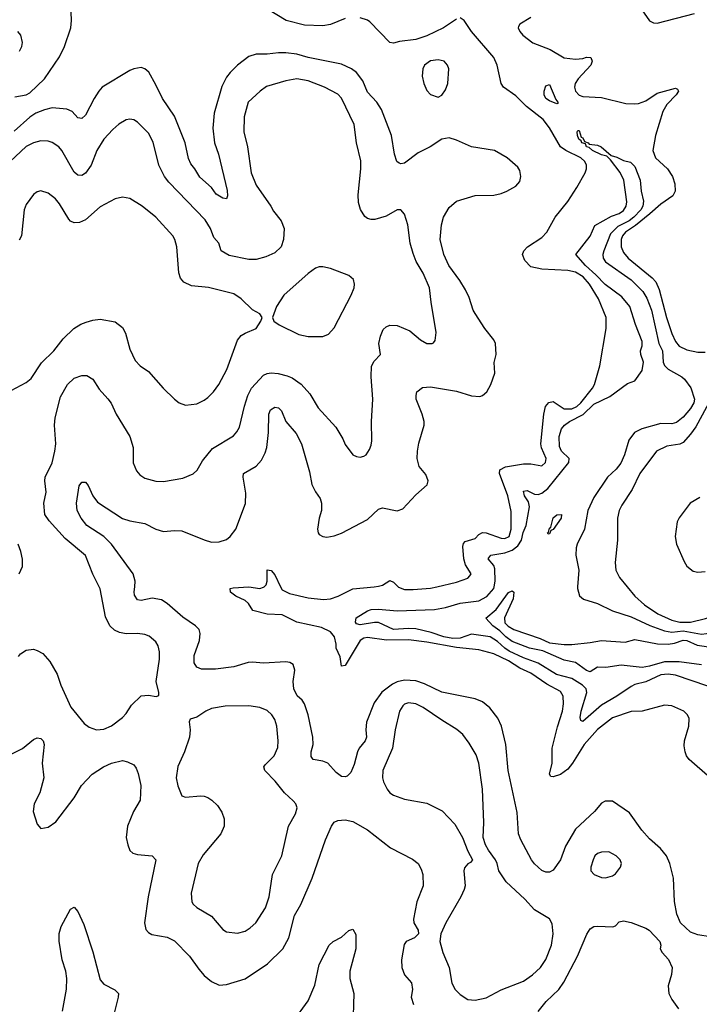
# Model space of a CAD drawing. Header units: inches. Extents: x 1173000 to 1307049, y 522583 to 678455.
# Tile 474 of 617: x 1225956 to 1229618, y 627751 to 633054. Entities that reach past the tile are written whole.
import ezdxf

# ---------------------------------------------------------------- set-up
doc = ezdxf.new("R2010")
doc.units = ezdxf.units.IN
doc.header["$MEASUREMENT"] = 0
doc.layers.add('B2622', color=7, linetype='Continuous')
doc.layers.add('B2623', color=7, linetype='Continuous')

msp = doc.modelspace()

# ---------------------------------------------------------------- linework, layer by layer
at = {"layer": 'B2622', "color": 5}
for points, elevation in [([(1225950, 629624), (1225960.7, 629639.3), (1225990, 629658), (1226030, 629663), (1226050, 629657.3), (1226079.9, 629639.9), (1226118.2, 629598.2), (1226156.9, 629530), (1226178, 629470), (1226231.7, 629351.7), (1226304, 629264), (1226330, 629244), (1226370, 629230.2), (1226410, 629233.2), (1226449.9, 629250.1), (1226510, 629296.5), (1226530, 629318), (1226558.3, 629361.7), (1226610, 629412.2), (1226650, 629416.9), (1226691.1, 629408.9), (1226705.2, 629414.8), (1226705.6, 629430), (1226691.3, 629490), (1226708.7, 629610), (1226708.7, 629650), (1226701.2, 629681.2), (1226690, 629702.9), (1226653, 629733), (1226630, 629742), (1226590, 629748.8), (1226530, 629747.1), (1226493, 629753), (1226466.8, 629766.8), (1226442, 629790), (1226417.3, 629837.3), (1226390, 629989.3), (1226384.5, 630000)], 940), ([(1229743.4, 628103.4), (1229610, 628125.6), (1229570, 628140.4), (1229516.4, 628190), (1229495.7, 628235.7), (1229484.5, 628304.5), (1229479.1, 628430), (1229458, 628510), (1229440.3, 628550), (1229408.7, 628590), (1229350, 628641.5), (1229308.1, 628688.1), (1229241.5, 628781.5), (1229150, 628845.6), (1229110, 628845.1), (1229090, 628834.5), (1229052.2, 628790), (1228950, 628695.1), (1228897, 628603), (1228870.6, 628529.4), (1228830, 628474.3), (1228810, 628462.3), (1228790, 628462.3), (1228770, 628472.3), (1228730, 628507.6), (1228714.2, 628530), (1228656.8, 628636.8), (1228644.2, 628670), (1228635.8, 628784.2), (1228588.5, 629010), (1228575, 629150), (1228552.4, 629250), (1228531.7, 629291.7), (1228488.6, 629348.6), (1228450, 629379.8), (1228410, 629396.2), (1228230, 629431.7), (1228137.2, 629477.2), (1228090, 629492.7), (1228030, 629497.5), (1227990, 629488.7), (1227963.8, 629476.2), (1227907.3, 629432.7), (1227865.7, 629374.3), (1227825, 629270), (1227820.4, 629230), (1227823.8, 629190), (1227817.6, 629170), (1227785.7, 629130), (1227775.8, 629110), (1227757.6, 629042.4), (1227739.6, 629000.4), (1227720, 628980), (1227710, 628975.8), (1227690, 628978.5), (1227660.3, 629000.3), (1227615.8, 629050), (1227590, 629060.2), (1227537.6, 629070), (1227526.1, 629086.1), (1227527.1, 629110), (1227537.7, 629150), (1227535.2, 629190), (1227509.8, 629310), (1227489.8, 629370), (1227477.7, 629390), (1227451.8, 629411.8), (1227432.7, 629450), (1227429.2, 629490), (1227438.5, 629550), (1227430, 629580.7), (1227411.7, 629591.7), (1227390, 629595.6), (1227270, 629587.7), (1227210, 629594.2), (1227187.6, 629592.4), (1227110, 629569), (1227010, 629556.5), (1226936.3, 629556.3), (1226910, 629566), (1226896.4, 629590), (1226895.8, 629630), (1226925.3, 629710), (1226928, 629748), (1226922, 629770), (1226903.1, 629790), (1226835.4, 629835.4), (1226751.1, 629910), (1226719.6, 629930), (1226670, 629939.3), (1226610, 629925.7), (1226589.8, 629929.8), (1226574.8, 629954.8), (1226572.5, 629972.5), (1226575.5, 630000)], 920), ([(1229677, 628970), (1229563.6, 629070), (1229548.2, 629090), (1229541.1, 629110), (1229536.6, 629143.4), (1229538.5, 629170), (1229560.5, 629250), (1229563.6, 629290), (1229553.6, 629310), (1229534, 629330), (1229470, 629359.3), (1229430, 629361.8), (1229310, 629330.8), (1229250, 629327.5), (1229150, 629294.7), (1229070, 629230.6), (1228996.6, 629150), (1228935, 629050), (1228910, 629017.6), (1228870, 628989.2), (1228830, 628976.8), (1228818, 628978), (1228809.9, 628990), (1228824.2, 629050), (1228825.7, 629130), (1228853.8, 629246.2), (1228879.9, 629330), (1228886.3, 629370), (1228884.4, 629410), (1228870, 629435.3), (1228795.5, 629475.5), (1228710, 629534.3), (1228650, 629561.6), (1228590, 629601.8), (1228510, 629638.3), (1228430, 629660.1), (1228310, 629672.9), (1228150, 629701.2), (1228050, 629713.9), (1227932.8, 629712.8), (1227830, 629726.7), (1227810, 629723.9), (1227790, 629710.5), (1227710, 629575.1), (1227690, 629572.7), (1227682.9, 629622.9), (1227660.6, 629670), (1227661.1, 629690), (1227652.9, 629730), (1227630, 629756.7), (1227581.4, 629781.4), (1227449.6, 629809.6), (1227370, 629849.2), (1227290, 629852.9), (1227211.6, 629871.6), (1227189.3, 629910), (1227170, 629926.4), (1227119.8, 629950), (1227091.1, 629970), (1227089.2, 629990), (1227106.1, 629993.9), (1227190, 629999), (1227250, 629990.8), (1227270, 629997.7), (1227272.4, 630000)], 880), ([(1227361.7, 630000), (1227370, 629983.2), (1227410, 629963), (1227510, 629940.1), (1227592.2, 629932.2), (1227630, 629934.5), (1227671.5, 629948.5), (1227750, 629988.2), (1227865.1, 630000)], 880), ([(1229663.7, 629463.7), (1229490, 629523.2), (1229450, 629529.9), (1229410, 629525), (1229330, 629487.7), (1229270, 629472.9), (1229250, 629463.6), (1229174, 629410), (1229090, 629362.6), (1228990, 629274.5), (1228979.5, 629279.5), (1228975.3, 629295.3), (1228980.9, 629330), (1229011.3, 629430), (1229007.6, 629450), (1228988.2, 629470), (1228930, 629505.2), (1228847.9, 629527.9), (1228750, 629588.3), (1228670, 629616.9), (1228593.5, 629653.5), (1228569.1, 629669.1), (1228530, 629704.9), (1228490, 629729.9), (1228390, 629745.5), (1228330, 629722.5), (1228290, 629721.9), (1228240.3, 629730), (1228172.9, 629752.9), (1228090, 629774.1), (1228050, 629775.8), (1227970, 629769.4), (1227890, 629807.4), (1227867.6, 629807.6), (1227790, 629794.5), (1227770, 629801.1), (1227764.4, 629810), (1227768.2, 629831.8), (1227829.4, 629870.6), (1227850, 629877), (1227890, 629879.3), (1227990.2, 629870.2), (1228190, 629877.3), (1228250, 629888.1), (1228330, 629911.9), (1228430, 629924.2), (1228472.4, 629947.6), (1228509.9, 629990), (1228511.8, 630000)], 860), ([(1227995.5, 630000), (1227997.8, 629997.8), (1228030, 629986), (1228075.2, 629984.8), (1228170, 629992.4), (1228203.2, 630000)], 880), ([(1228961.5, 630000), (1228960.8, 629990), (1228971.5, 629951.5), (1228992.9, 629932.9), (1229070, 629908.9), (1229150.4, 629870), (1229250, 629837.7), (1229350.9, 629790.9), (1229430, 629762.2), (1229470, 629755.8), (1229530, 629762.4), (1229630, 629745.2), (1229710, 629754.8), (1229730, 629752), (1229790, 629714.5), (1229850, 629696.9), (1230000, 629641.7)], 860), ([(1229228.7, 630000), (1229270.1, 629950), (1229322.3, 629902.3), (1229393.8, 629853.8), (1229470, 629820.3), (1229513.4, 629810), (1229570, 629809.4), (1229651.6, 629828.4), (1229730, 629854.5), (1229750, 629854.8), (1229770, 629846.3), (1229827.8, 629790), (1229940.6, 629730), (1230000, 629706.2)], 880), ([(1229630, 629580.3), (1229510, 629595.2), (1229430, 629594.8), (1229350, 629571.6), (1229310, 629564.9), (1229197.4, 629577.4), (1229114.5, 629565.5), (1229070, 629567.5), (1229030, 629541.3), (1229010, 629548.2), (1228950, 629592.9), (1228890, 629604.5), (1228774.6, 629654.6), (1228702.6, 629670), (1228610, 629704.9), (1228575.4, 629730), (1228543.2, 629763.2), (1228505.2, 629790), (1228467.3, 629830), (1228522.3, 629877.7), (1228590, 629968.4), (1228610, 629977.3), (1228618.8, 629970), (1228614.4, 629934.4), (1228567.6, 629832.4), (1228570, 629806), (1228587, 629787), (1228618.8, 629770), (1228760.8, 629720.8), (1228810, 629698.8), (1228890, 629689.4), (1228930.7, 629689.3), (1229030, 629699), (1229090, 629710.3), (1229217.6, 629702.4), (1229270, 629715.8), (1229393.1, 629693.1), (1229450, 629690.1), (1229484.7, 629695.3), (1229530, 629712.6), (1229550, 629711.2), (1229605.4, 629685.4), (1229692.9, 629672.9)], 840), ([(1225910, 629099.1), (1225971.3, 629128.7), (1226030, 629177.6), (1226050, 629186), (1226070, 629182), (1226082, 629170), (1226088, 629150), (1226076.4, 629050), (1226086.4, 628970), (1226064.6, 628890), (1226034.3, 628830), (1226027.6, 628790), (1226050, 628721), (1226070, 628698.8), (1226110, 628705.5), (1226150, 628733.4), (1226250, 628862.4), (1226289.7, 628930), (1226346.9, 628990), (1226406.6, 629030), (1226450, 629050.2), (1226510, 629063.6), (1226537.5, 629057.5), (1226570, 629040.5), (1226583.6, 629023.6), (1226594.4, 628994.4), (1226608.2, 628930), (1226604.9, 628850), (1226569.2, 628790), (1226536.9, 628710), (1226530.2, 628650.2), (1226538, 628610), (1226550, 628579.3), (1226564.7, 628564.7), (1226590, 628558.2), (1226670, 628551.1), (1226690.2, 628530), (1226647.2, 628330), (1226628, 628190), (1226634.7, 628154.7), (1226650, 628137), (1226667.7, 628127.7), (1226750, 628113.4), (1226790, 628092.9), (1226871.5, 628010), (1226920.4, 627940.4), (1226950, 627906.7), (1226990, 627873.7), (1227030, 627854.9), (1227070, 627857.4), (1227170, 627889.1), (1227291.1, 627968.9), (1227374.5, 628050), (1227405.3, 628110), (1227437.3, 628230), (1227470, 628288.2), (1227532.5, 628430), (1227603, 628637), (1227635.6, 628710), (1227650, 628731.8), (1227670, 628741.8), (1227710, 628743.8), (1227750, 628734.8), (1227830.1, 628690.1), (1227953.4, 628593.4), (1228073, 628533), (1228102, 628510), (1228119.8, 628479.8), (1228128.1, 628450), (1228130.2, 628390), (1228096.1, 628303.9), (1228078, 628210), (1228080.1, 628190), (1228102.7, 628150), (1228105.5, 628130), (1228084, 628110), (1228038.8, 628090), (1228027.2, 628072.8), (1228013.6, 627990), (1228014.8, 627950), (1228029.3, 627910), (1228066.1, 627866.1), (1228071.5, 627831.5), (1228065.5, 627790), (1228078.3, 627750)], 920), ([(1226186.6, 627713.4), (1226207.4, 627832.6), (1226209.2, 627890), (1226204.6, 627930), (1226185.1, 627990), (1226169.3, 628090.7), (1226168.3, 628131.7), (1226179, 628170), (1226230, 628263.1), (1226250, 628273.4), (1226270, 628250.4), (1226300.9, 628180.9), (1226350, 628034), (1226390, 627883.6), (1226410, 627858.8), (1226468.6, 627828.6), (1226487.4, 627810), (1226486.7, 627790), (1226466.4, 627710)], 880), ([(1228750, 627712.7), (1228793.3, 627766.7), (1228860.2, 627830), (1228887, 627870), (1228960.6, 628010), (1229011.8, 628128.2), (1229030, 628157.7), (1229050, 628169.3), (1229070, 628171.9), (1229152.1, 628167.9), (1229165.4, 628174.6), (1229185.3, 628194.7), (1229210, 628201.3), (1229250, 628192.2), (1229330, 628162), (1229346.8, 628150), (1229404.7, 628090), (1229411, 628070), (1229407.3, 628050), (1229418.4, 628030), (1229452.4, 627992.4), (1229471.3, 627950), (1229467.6, 627912.4), (1229449.2, 627850), (1229452.7, 627810), (1229470, 627776.4), (1229506.2, 627726.2)], 920), ([(1227430, 627658.6), (1227510.3, 627769.7), (1227546.1, 627853.9), (1227570, 627964.9), (1227622.7, 628070), (1227644.8, 628090), (1227690, 628113.2), (1227730, 628149.3), (1227750, 628155.5), (1227766.6, 628126.6), (1227766.4, 628050), (1227735.4, 627930), (1227734, 627890), (1227755.8, 627810), (1227751, 627630)], 880)]:
    msp.add_lwpolyline(points, dxfattribs=dict(at, elevation=elevation))
at = {"layer": 'B2622', "color": 5, "elevation": 940}
for points in [[(1227190, 629358.3), (1227063, 629357), (1226990, 629344), (1226958, 629330), (1226910, 629297.6), (1226873.7, 629286.3), (1226868.3, 629271.7), (1226873.7, 629230), (1226870.3, 629189.7), (1226843, 629110), (1226807.5, 629032.5), (1226798.5, 628970), (1226807.2, 628927.2), (1226830, 628874.8), (1226850, 628866.4), (1226930, 628873.7), (1226950, 628872.2), (1226970, 628864.4), (1226991.4, 628851.4), (1227021.7, 628821.7), (1227045.5, 628785.5), (1227058, 628750), (1227057.1, 628710), (1227040.4, 628670), (1226944.3, 628555.7), (1226918.3, 628510), (1226879.5, 628350), (1226883.7, 628303.7), (1226890.4, 628290), (1226910, 628272.4), (1226990, 628225.7), (1227050, 628154.4), (1227070, 628141.1), (1227130, 628133.7), (1227170, 628145.3), (1227197.6, 628162.4), (1227227.8, 628190), (1227280.9, 628270), (1227299.8, 628330), (1227317.2, 628450), (1227368.5, 628550), (1227403.5, 628710), (1227442.3, 628777.7), (1227451, 628810), (1227444, 628830), (1227430, 628847.8), (1227382.4, 628890), (1227332, 628952), (1227276.2, 629010), (1227271.8, 629030), (1227278.3, 629041.7), (1227327.3, 629090), (1227346.5, 629133.5), (1227348, 629170), (1227340.5, 629250), (1227330, 629285.2), (1227315.1, 629310), (1227290, 629333.3), (1227249.7, 629349.7)], [(1228050, 629374.2), (1228030, 629367.3), (1228021, 629359), (1228002.2, 629330), (1227979.7, 629230), (1227965.2, 629130), (1227912.4, 629010), (1227911.3, 628970), (1227915.8, 628950), (1227935.2, 628910), (1227950.9, 628890.9), (1227970, 628877.3), (1228030, 628855.8), (1228150, 628834.3), (1228232.4, 628792.4), (1228300.7, 628720.7), (1228342.4, 628650), (1228370, 628576), (1228394.8, 628530), (1228385.2, 628514.8), (1228370, 628507), (1228353.3, 628486.7), (1228348.9, 628470), (1228355.6, 628390), (1228350.3, 628370), (1228332.7, 628330), (1228251.3, 628190), (1228224.5, 628130), (1228220.2, 628090), (1228235.2, 628030), (1228270.2, 627950), (1228284.2, 627864.2), (1228302, 627830), (1228330, 627803.7), (1228370, 627777.4), (1228410, 627774), (1228470, 627785.5), (1228550, 627829.1), (1228670, 627876.5), (1228719.7, 627910), (1228762.3, 627950), (1228790, 627992), (1228821.1, 628070), (1228830.8, 628130), (1228824.9, 628184.9), (1228810, 628211.5), (1228730, 628259.8), (1228677.9, 628317.9), (1228577.4, 628410), (1228538, 628470), (1228529.4, 628510), (1228518.7, 628530), (1228481.3, 628581.3), (1228466.3, 628610), (1228453.7, 628650), (1228456.8, 628730), (1228449.8, 628910), (1228429.8, 629050), (1228414.9, 629094.9), (1228378, 629158), (1228344.4, 629204.4), (1228311.3, 629231.3), (1228230, 629280.7), (1228130, 629349.8), (1228090, 629368.9)], [(1229130, 628571.8), (1229090, 628570.8), (1229070, 628562.6), (1229055.3, 628550), (1229045.2, 628530), (1229032.7, 628490), (1229033.4, 628470), (1229050.8, 628450), (1229090, 628434.4), (1229112.5, 628432.5), (1229150, 628443.1), (1229166.6, 628453.4), (1229193.2, 628490), (1229199.3, 628510), (1229192, 628530), (1229170, 628551.2)]]:
    msp.add_lwpolyline(points, close=True, dxfattribs=at)
at = {"layer": 'B2623', "color": 5}
for points, elevation in [([(1225930, 632638), (1225990, 632650.1), (1226010, 632660.9), (1226090, 632734.7), (1226170, 632853.8), (1226197.4, 632910), (1226230.6, 633010), (1226235.7, 633050), (1226233.8, 633093.8), (1226220.8, 633150), (1226192, 633210), (1226150, 633269.7), (1226110, 633303.1), (1226050, 633326.4), (1226030, 633327.6), (1225950, 633316)], 920), ([(1227710, 633061.3), (1227630, 633027.4), (1227590, 633020.2), (1227490, 633025.2), (1227391.3, 633050), (1227290.8, 633110)], 880), ([(1229307.5, 633107.5), (1229348.5, 633048.5), (1229370, 633036.9), (1229390, 633034.9), (1229592.6, 633087.4)], 920), ([(1228310, 633056), (1228239.4, 633010), (1228150, 632966.4), (1228090, 632947.2), (1228002.5, 632937.5), (1227970, 632927.2), (1227950, 632931.1), (1227842.8, 633042.8), (1227830, 633051.7), (1227790, 633064.5)], 880), ([(1228203.2, 630000), (1228310, 630024.6), (1228370, 630047.1), (1228381.8, 630058.2), (1228388.2, 630070), (1228357.8, 630117.8), (1228348.1, 630150), (1228343.1, 630216.9), (1228346.5, 630233.5), (1228357, 630243), (1228410, 630260.5), (1228430, 630281.4), (1228450, 630293), (1228470, 630291.2), (1228550, 630262.1), (1228570, 630260.7), (1228592.8, 630270), (1228603.3, 630310), (1228604.4, 630404.4), (1228586.7, 630490), (1228541.9, 630610), (1228542.4, 630630), (1228574.1, 630645.9), (1228670, 630661.6), (1228710, 630662.2), (1228770, 630650.4), (1228789.6, 630670), (1228792.4, 630690), (1228768.2, 630748.2), (1228764.4, 630770), (1228779.5, 630930), (1228788.2, 630970), (1228807.1, 630992.9), (1228830, 630997.8), (1228890, 630958.4), (1228930, 630958.2), (1228958.1, 630970), (1228979.9, 630990), (1229042.8, 631070), (1229052.5, 631090), (1229082.2, 631190), (1229115.3, 631390), (1229116.5, 631450), (1229075.2, 631550), (1229025.4, 631630), (1228991.2, 631670), (1228950, 631694.9), (1228910, 631702.5), (1228770, 631710.7), (1228710, 631723.5), (1228677.1, 631757.1), (1228664.5, 631790), (1228671.5, 631810), (1228691.3, 631830), (1228770, 631880.9), (1228796.3, 631910), (1228840.9, 631990), (1228910, 632074.3), (1228958.6, 632150), (1229002.1, 632230), (1229009.2, 632250), (1229009.9, 632270), (1229001.2, 632290), (1228980.2, 632310), (1228898.6, 632350), (1228870.5, 632370), (1228811.2, 632471.2), (1228775.7, 632515.7), (1228686.8, 632586.8), (1228630, 632644.2), (1228562.4, 632690), (1228549.8, 632710), (1228528.7, 632810), (1228509.9, 632850), (1228389.9, 632990), (1228350, 633049.8), (1228330, 633064.4)], 880), ([(1228710, 633065.6), (1228650.9, 633030), (1228643.3, 633016.7), (1228641.1, 633010), (1228650.1, 632990), (1228666, 632970), (1228720.2, 632930), (1228813.8, 632893.8), (1228890, 632848.3), (1228950, 632841.7), (1228990, 632845.8), (1229010, 632853), (1229034, 632850), (1229040.7, 632830), (1229034, 632810), (1228964.9, 632735.1), (1228949, 632710), (1228945.6, 632690), (1228950, 632669), (1228970, 632648.3), (1228990, 632640.7), (1229090, 632635.8), (1229222.6, 632602.6), (1229270, 632600.1), (1229290, 632602.4), (1229330, 632617.3), (1229390, 632658.7), (1229490, 632684.9), (1229500.7, 632680.7), (1229504.9, 632670), (1229492.2, 632650), (1229441.9, 632598.1), (1229420.4, 632559.6), (1229381.1, 632430), (1229368.1, 632350), (1229381.9, 632310), (1229445.7, 632250), (1229473, 632210), (1229485.3, 632170), (1229488, 632130), (1229474.6, 632105.4), (1229410, 632060.8), (1229352, 632008), (1229273.9, 631946.1), (1229219.9, 631910), (1229203.5, 631890), (1229196, 631870), (1229196.8, 631830), (1229210, 631800.6), (1229235.1, 631770), (1229364.2, 631664.2), (1229382.8, 631642.8), (1229401, 631601), (1229441.5, 631450), (1229470, 631364), (1229490, 631320.2), (1229510, 631296.3), (1229550, 631275.4), (1229610, 631264.2), (1229650, 631263.7)], 880), ([(1225955.1, 632884.9), (1225967.3, 632910), (1225971.7, 632931.7), (1225962, 632970), (1225946.6, 632990)], 940), ([(1226575.5, 630000), (1226578.8, 630030), (1226567.9, 630070), (1226449.9, 630230), (1226409, 630270), (1226318, 630330), (1226286.5, 630370), (1226266, 630410), (1226262.2, 630450), (1226276.1, 630543.9), (1226290, 630562.8), (1226310, 630563.2), (1226325.4, 630545.4), (1226350.2, 630490), (1226375.7, 630455.7), (1226510, 630367.5), (1226550, 630355.3), (1226630, 630340.9), (1226690, 630309.3), (1226730, 630297.1), (1226790, 630303.5), (1226830, 630301.5), (1226950, 630252.1), (1226990, 630240.7), (1227030, 630241.3), (1227070, 630255.2), (1227090, 630270.3), (1227119.8, 630310), (1227172, 630448), (1227175.1, 630504.9), (1227159.4, 630590), (1227161.5, 630610), (1227230, 630650.2), (1227258.5, 630681.5), (1227278.8, 630721.2), (1227286.7, 630750), (1227296.1, 630830), (1227298.5, 630930), (1227307.8, 630952.2), (1227330, 630967.3), (1227350, 630963.2), (1227367.2, 630947.2), (1227390, 630889.2), (1227445, 630825), (1227474, 630770), (1227518.1, 630618.1), (1227530.3, 630550), (1227550, 630510.4), (1227575.1, 630475.1), (1227582.8, 630450), (1227582.2, 630410), (1227570.3, 630370), (1227561.3, 630310), (1227563.8, 630290), (1227570, 630280.7), (1227590, 630270.5), (1227610, 630266.7), (1227650, 630273.7), (1227690, 630287.9), (1227830, 630362.2), (1227890, 630417.7), (1227910, 630425.2), (1227990, 630408.9), (1228019.5, 630420.5), (1228090, 630494.4), (1228151.1, 630548.9), (1228156.2, 630570), (1228143.8, 630603.8), (1228107.8, 630647.8), (1228098.2, 630690), (1228098.8, 630730), (1228106.1, 630773.9), (1228135.4, 630870), (1228135.1, 630890), (1228124.2, 630930), (1228092.4, 631010), (1228091.2, 631030), (1228096.2, 631050), (1228126.3, 631073.7), (1228170, 631076), (1228310, 631052.8), (1228390, 631027.6), (1228434.8, 631025.2), (1228450, 631030.4), (1228472.6, 631050), (1228494.2, 631090), (1228515.4, 631150), (1228513, 631207), (1228522.9, 631250), (1228519.7, 631310), (1228509.7, 631330), (1228461.4, 631390), (1228410, 631471.5), (1228399.3, 631490), (1228378, 631558), (1228358.8, 631598.8), (1228327.7, 631650), (1228268, 631730), (1228240.7, 631790), (1228221.1, 631870), (1228229, 631950), (1228239.3, 631990), (1228270, 632043.1), (1228310, 632076.5), (1228410, 632107.2), (1228510, 632109.2), (1228550, 632118.2), (1228580.7, 632130), (1228630, 632158), (1228650, 632182), (1228655.3, 632210), (1228650, 632241.2), (1228639, 632259), (1228583, 632310), (1228514.5, 632350), (1228390, 632369.8), (1228310, 632405.1), (1228270, 632416.9), (1228230, 632411.1), (1228167.2, 632370), (1228102.5, 632337.5), (1228030, 632281.4), (1228010, 632277.3), (1228000.5, 632280.5), (1227987.3, 632290), (1227976.1, 632330), (1227959.3, 632430), (1227904.9, 632570), (1227879.8, 632610), (1227830, 632664.5), (1227805.2, 632725.2), (1227770.5, 632770.5), (1227743, 632790), (1227690, 632814.7), (1227510, 632850.9), (1227450, 632867.7), (1227390, 632875.9), (1227350, 632875.9), (1227290, 632867.7), (1227230, 632869.1), (1227190, 632856.5), (1227130, 632809.8), (1227090.2, 632770), (1227070, 632744), (1227045.8, 632694.2), (1227004.3, 632550), (1226997.4, 632470), (1227005.6, 632390), (1227026.6, 632330), (1227074.4, 632134.4), (1227075.3, 632104.7), (1227070, 632089.7), (1227050, 632092), (1227013.6, 632113.6), (1226988.9, 632150), (1226926, 632206), (1226900.3, 632250), (1226877.9, 632277.9), (1226866.1, 632306.1), (1226847.4, 632390), (1226790, 632535.1), (1226724.6, 632630), (1226690, 632703.6), (1226651.4, 632771.4), (1226630, 632789.7), (1226610, 632796), (1226570, 632789.8), (1226550, 632779.8), (1226400.3, 632690), (1226381.8, 632670), (1226356.3, 632630), (1226310, 632539.7), (1226290, 632521.3), (1226270, 632526.3), (1226238.8, 632558.8), (1226210, 632572.1), (1226130, 632578.9), (1226090, 632568.3), (1226043, 632550), (1226010, 632528.2), (1225926.5, 632453.5)], 920), ([(1226384.5, 630000), (1226350, 630067), (1226310, 630167.8), (1226200.6, 630260.6), (1226114.7, 630354.7), (1226091.7, 630390), (1226086.3, 630450), (1226098.8, 630510), (1226090.8, 630570), (1226094, 630590), (1226130, 630668), (1226145.3, 630730), (1226149.8, 630770), (1226144, 630870), (1226146.9, 630910), (1226176.6, 631023.4), (1226214, 631090), (1226250, 631122.6), (1226290, 631137.6), (1226318.5, 631138.5), (1226350, 631118.4), (1226383.4, 631063.4), (1226431.6, 631011.6), (1226447.9, 630987.9), (1226476.5, 630930), (1226549.3, 630809.3), (1226567.9, 630750), (1226567.9, 630667.9), (1226584.8, 630624.8), (1226603.2, 630603.2), (1226630, 630585.3), (1226690, 630568.5), (1226730, 630567), (1226835.6, 630584.4), (1226890, 630608), (1226912.3, 630627.7), (1226941.4, 630678.6), (1226994.9, 630745.1), (1227107, 630813), (1227126.2, 630833.8), (1227140.7, 630859.3), (1227167.4, 630972.6), (1227185.6, 631030), (1227204.5, 631070), (1227270, 631138.8), (1227290, 631148.5), (1227310, 631151.7), (1227348.6, 631148.6), (1227396.6, 631136.6), (1227424.8, 631124.8), (1227471.8, 631091.8), (1227519.5, 631039.5), (1227564.1, 630964.1), (1227658.7, 630858.7), (1227696.9, 630796.9), (1227710, 630766.8), (1227750, 630711), (1227770, 630700.7), (1227790, 630697.3), (1227810, 630702.8), (1227822, 630710), (1227840.2, 630739.8), (1227850, 630762), (1227853.8, 630786.2), (1227851.2, 630890), (1227859.1, 631010), (1227849.8, 631130), (1227851.9, 631188.1), (1227864.9, 631215.1), (1227900.5, 631250), (1227890.9, 631310), (1227899.8, 631350), (1227915.1, 631384.9), (1227930, 631400.3), (1227950, 631408.8), (1227990, 631406.5), (1228058.4, 631378.4), (1228116.3, 631330), (1228150, 631310.5), (1228178, 631310), (1228186.3, 631313.7), (1228194, 631326), (1228199.6, 631370), (1228172.1, 631532.1), (1228163.9, 631610), (1228130, 631689.5), (1228092.2, 631752.2), (1228075.3, 631795.3), (1228060.2, 631850), (1228046.6, 631950), (1228030, 632006), (1228010, 632029.5), (1227990, 632029.6), (1227930, 631996.4), (1227870, 631978), (1227850, 631977.7), (1227830, 631983), (1227814.7, 631994.7), (1227791.5, 632031.5), (1227781.8, 632070), (1227778.9, 632110), (1227794.2, 632250), (1227793.9, 632293.9), (1227770.9, 632390), (1227758.8, 632490), (1227690, 632631.5), (1227670, 632653.7), (1227598.4, 632690), (1227510, 632724.5), (1227450, 632736.2), (1227390, 632724.2), (1227286.4, 632693.6), (1227250.8, 632669.2), (1227186.7, 632610), (1227166.2, 632530), (1227162.7, 632450), (1227182.6, 632370), (1227203.2, 632230), (1227230, 632162.6), (1227308.5, 632050), (1227322.7, 632022.7), (1227364.9, 631970), (1227380.3, 631930), (1227377.7, 631870), (1227364.2, 631830), (1227330, 631798.3), (1227282.7, 631777.3), (1227230, 631762.7), (1227190, 631763.1), (1227084.4, 631784.4), (1227040.9, 631810), (1227029.6, 631850), (1227001.4, 631881.4), (1226984, 631930), (1226955.6, 631975.6), (1226759, 632179), (1226735.3, 632210), (1226705.8, 632270), (1226674.2, 632394.2), (1226650, 632443.6), (1226590, 632502), (1226570, 632514.3), (1226550, 632518), (1226530, 632514.3), (1226490, 632491.2), (1226457.1, 632462.9), (1226410, 632411.2), (1226372.2, 632350), (1226340.2, 632270), (1226310, 632226.6), (1226290, 632215.4), (1226270, 632216.9), (1226250, 632233), (1226183.5, 632350), (1226166.3, 632370), (1226130, 632393.3), (1226110, 632399.8), (1226070, 632400.9), (1226030, 632391.7), (1225990, 632370.7), (1225905, 632290)], 940), ([(1228511.8, 630000), (1228517.3, 630030), (1228516.6, 630096.6), (1228510, 630114), (1228480.3, 630150), (1228483.5, 630156.5), (1228493.6, 630170), (1228570, 630182), (1228610, 630197.4), (1228640.2, 630219.8), (1228658.9, 630250), (1228668.5, 630291.5), (1228684.8, 630330), (1228702.8, 630430), (1228697.4, 630457.4), (1228676.2, 630490), (1228670, 630514.6), (1228690, 630517.6), (1228730, 630498.1), (1228750, 630497.2), (1228770, 630504.3), (1228801.1, 630530), (1228914.3, 630670), (1228917.1, 630690), (1228875.2, 630730), (1228864.5, 630755.5), (1228862.4, 630810), (1228875, 630850), (1228891.6, 630870), (1228919, 630890), (1228991.6, 630928.4), (1229050, 630983.9), (1229134.7, 631025.3), (1229230, 631094), (1229270.6, 631109.4), (1229310, 631164.6), (1229316.1, 631210), (1229303, 631250), (1229301.4, 631270), (1229310, 631297.3), (1229310, 631320.9), (1229273.1, 631413.1), (1229243, 631510), (1229200.8, 631560.8), (1229110, 631627.8), (1229060.3, 631680.3), (1229004.5, 631730), (1228951.8, 631790), (1229030, 631887.7), (1229054.5, 631945.5), (1229144.4, 631995.6), (1229186, 632010), (1229210, 632026.4), (1229223.7, 632050), (1229227.2, 632072.8), (1229210.8, 632190), (1229191.3, 632231.3), (1229139.4, 632299.4), (1229118.9, 632318.9), (1229090, 632327.1), (1229042.7, 632350), (1229025.1, 632365.1), (1229009.8, 632370), (1229004.9, 632384.9), (1228984.8, 632390), (1228981.5, 632401.5), (1228967.9, 632410), (1228960.5, 632430), (1228959, 632450), (1228962.7, 632457.3), (1228970, 632457.3), (1228981.7, 632421.7), (1228990, 632417.1), (1228998.4, 632398.4), (1229019.1, 632390), (1229023.7, 632383.7), (1229070, 632378.6), (1229088.7, 632370), (1229142.3, 632322.3), (1229173.8, 632313.8), (1229210, 632295.8), (1229246.5, 632286.5), (1229270, 632264), (1229299, 632190), (1229303.8, 632130), (1229316.3, 632076.3), (1229313.3, 632050), (1229302.6, 632030), (1229265.8, 631990), (1229240.1, 631970), (1229179.5, 631940.5), (1229139.7, 631900.3), (1229103.2, 631810), (1229098.5, 631790), (1229100.3, 631770), (1229113.1, 631750), (1229250, 631652.2), (1229313.3, 631590), (1229334.3, 631554.3), (1229359.3, 631490), (1229399.5, 631310), (1229418.5, 631270), (1229422.8, 631210), (1229430, 631191.9), (1229450, 631171.7), (1229523.1, 631130), (1229537.3, 631117.3), (1229571.7, 631071.7), (1229591.8, 631010), (1229588.4, 630990), (1229570, 630960.5), (1229530, 630912.5), (1229495, 630885), (1229470, 630878.1), (1229410, 630879.7), (1229307.6, 630850), (1229267.8, 630830), (1229237.5, 630790), (1229215.1, 630710), (1229194.8, 630665.2), (1229170, 630632.9), (1229122.8, 630590), (1229050, 630480.8), (1229017.7, 630410), (1228999, 630310), (1228959.4, 630230), (1228954, 630210), (1228953.1, 630170), (1228967.7, 630090), (1228961.5, 630000)], 860), ([(1225910, 631056.5), (1225990, 631099.5), (1226018.3, 631121.7), (1226074.2, 631205.8), (1226139.7, 631270), (1226190, 631335.8), (1226247.8, 631390), (1226286.1, 631413.9), (1226314.7, 631425.3), (1226350, 631436.5), (1226390, 631440.8), (1226470, 631426), (1226510, 631397.1), (1226526.3, 631366.3), (1226550, 631278.8), (1226578.2, 631218.2), (1226605.5, 631190), (1226650, 631159.3), (1226728.4, 631070), (1226790.6, 631010), (1226814.8, 630990), (1226850, 630977.6), (1226910, 630985.7), (1226950, 631004.2), (1226970, 631018.7), (1227000.5, 631050), (1227029.7, 631090), (1227072.3, 631170), (1227130, 631327.3), (1227150, 631352.7), (1227170, 631366.4), (1227229.5, 631390.5), (1227255.3, 631430), (1227262, 631450), (1227249.3, 631469.3), (1227210, 631491.8), (1227149.6, 631550), (1227110, 631576.9), (1226972.5, 631612.5), (1226881, 631621), (1226840.5, 631640.5), (1226822.3, 631662.3), (1226812.9, 631690), (1226802.4, 631830), (1226792.3, 631870), (1226780.4, 631890), (1226690, 631991.3), (1226615.6, 632050), (1226550, 632091.2), (1226510, 632098.9), (1226470, 632089.7), (1226390, 632046), (1226310, 631976.8), (1226277.7, 631962.3), (1226250, 631960.3), (1226230, 631968.7), (1226219.9, 631979.9), (1226170, 632062), (1226148.2, 632090), (1226110, 632120.4), (1226070, 632133), (1226050, 632127.6), (1226030, 632111.8), (1225990, 632058), (1225980.8, 632030), (1225964.9, 631890), (1225953.9, 631866.1)], 960), ([(1229679.6, 631010), (1229598.7, 630861.3), (1229570, 630821.4), (1229530, 630777.3), (1229512.2, 630767.8), (1229443.3, 630756.7), (1229387.9, 630730), (1229297.4, 630610), (1229255.6, 630524.4), (1229200.5, 630439.5), (1229186.2, 630410), (1229177.4, 630370), (1229176.5, 630250), (1229164, 630130), (1229168.2, 630090), (1229187.2, 630050), (1229228.7, 630000)], 880), ([(1229619.8, 630480.2), (1229568.8, 630450), (1229508.6, 630371.4), (1229499, 630350), (1229487.2, 630270), (1229494.9, 630230), (1229535.6, 630135.6), (1229550.5, 630110), (1229584.8, 630084.8), (1229610, 630078.9), (1229650, 630081.3)], 920), ([(1225952.7, 630070), (1225971.3, 630108.7), (1225971.5, 630148.5), (1225961.3, 630190), (1225946.9, 630230)], 960), ([(1227272.4, 630000), (1227283.2, 630010), (1227289.2, 630030), (1227290, 630090.7), (1227310, 630086.9), (1227330, 630064.1), (1227361.7, 630000)], 880), ([(1227865.1, 630000), (1227890, 630002.6), (1227910, 630007.9), (1227950, 630033.2), (1227970, 630024.7), (1227995.5, 630000)], 880)]:
    msp.add_lwpolyline(points, dxfattribs=dict(at, elevation=elevation))
for points, elevation in [([(1228210, 632837.2), (1228170, 632831.6), (1228137.6, 632810), (1228127.4, 632790), (1228124.9, 632750), (1228133.1, 632710), (1228150, 632673.4), (1228170, 632650.4), (1228210, 632637.6), (1228230, 632648.2), (1228250, 632676.3), (1228262.3, 632710), (1228268.2, 632790), (1228260.5, 632810), (1228242.7, 632830)], 920), ([(1228850, 632600.9), (1228810, 632616.5), (1228791.1, 632630), (1228782.2, 632650), (1228780.9, 632670), (1228790, 632698), (1228810, 632704.9), (1228843.8, 632623.8), (1228855.3, 632610), (1228856.4, 632603.6)], 860), ([(1227590, 631722.9), (1227570, 631722.9), (1227550, 631716.2), (1227510, 631687.8), (1227378.4, 631570), (1227339.3, 631510), (1227318.8, 631450), (1227326, 631430), (1227354.8, 631410), (1227459.3, 631359.3), (1227510, 631347.6), (1227590, 631348.4), (1227619.8, 631360.2), (1227650, 631394), (1227742, 631570), (1227757.6, 631610), (1227760.7, 631630), (1227753.9, 631653.9), (1227730, 631675.6), (1227630, 631713.3)], 960), ([(1228803.9, 630283.9), (1228799.3, 630290), (1228805.9, 630294.1), (1228810, 630316), (1228818.5, 630321.5), (1228829.5, 630370.5), (1228850, 630386.5), (1228874.8, 630390), (1228872.8, 630370), (1228830, 630307.7), (1228817, 630303), (1228810, 630285.1)], 840)]:
    msp.add_lwpolyline(points, close=True, dxfattribs=dict(at, elevation=elevation))

doc.saveas('drawing.dxf')
